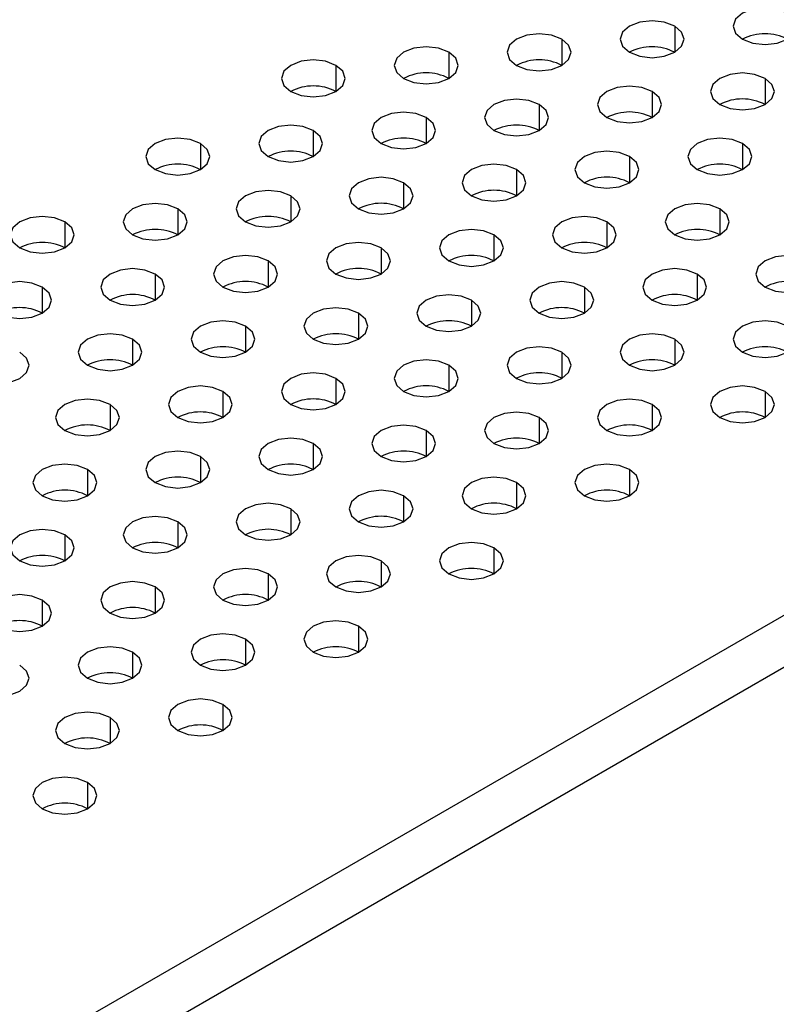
# Model space of a CAD drawing. Header units: millimetres. Extents: x 0 to 1118, y 0 to 864.
# Tile 355 of 438: x 982.79 to 985.15, y 687.99 to 691.08. Entities that reach past the tile are written whole.
import ezdxf

# ---------------------------------------------------------------- set-up
doc = ezdxf.new("R2010")
doc.units = ezdxf.units.MM

msp = doc.modelspace()

# ---------------------------------------------------------------- linework, layer by layer
at = {"color": 7, "linetype": 'Continuous', "lineweight": 25}
for p, q in [((1014.0395, 705.8734), (939.2276, 662.6854)), ((1014.1102, 705.7509), (939.2983, 662.5629))]:
    msp.add_line(p, q, dxfattribs=at)
at = {"color": 8, "linetype": 'Continuous', "lineweight": 25}
for p, q in [((984.836, 691.0556), (984.836, 690.974)), ((984.4825, 691.0148), (984.4825, 690.9331)), ((984.1289, 690.974), (984.1289, 690.8923)), ((983.7754, 690.9331), (983.7754, 690.8515)), ((985.1189, 690.8923), (985.1189, 690.8107)), ((984.7653, 690.8515), (984.7653, 690.7699)), ((984.4118, 690.8107), (984.4118, 690.729)), ((984.0582, 690.7699), (984.0582, 690.6882)), ((983.7047, 690.729), (983.7047, 690.6474)), ((983.3511, 690.6882), (983.3511, 690.6066)), ((985.0482, 690.6882), (985.0482, 690.6066)), ((984.6946, 690.6474), (984.6946, 690.5658)), ((984.341, 690.6066), (984.341, 690.5249)), ((983.9875, 690.5658), (983.9875, 690.4841)), ((983.6339, 690.5249), (983.6339, 690.4433)), ((983.2804, 690.4841), (983.2804, 690.4025)), ((984.9774, 690.4841), (984.9774, 690.4025)), ((982.9268, 690.4433), (982.9268, 690.3617)), ((984.6239, 690.4433), (984.6239, 690.3617)), ((984.2703, 690.4025), (984.2703, 690.3208)), ((983.9168, 690.3617), (983.9168, 690.28)), ((983.5632, 690.3208), (983.5632, 690.2392)), ((983.2097, 690.28), (983.2097, 690.1984)), ((984.9067, 690.28), (984.9067, 690.1984)), ((982.8561, 690.2392), (982.8561, 690.1575)), ((984.5532, 690.2392), (984.5532, 690.1575)), ((984.1996, 690.1984), (984.1996, 690.1167)), ((983.8461, 690.1575), (983.8461, 690.0759)), ((983.4925, 690.1167), (983.4925, 690.0351)), ((983.139, 690.0759), (983.139, 689.9943)), ((984.836, 690.0759), (984.836, 689.9943)), ((984.4825, 690.0351), (984.4825, 689.9534)), ((984.1289, 689.9943), (984.1289, 689.9126)), ((983.7754, 689.9534), (983.7754, 689.8718)), ((983.4218, 689.9126), (983.4218, 689.831)), ((985.1189, 689.9126), (985.1189, 689.831)), ((983.0683, 689.8718), (983.0683, 689.7902)), ((984.7653, 689.8718), (984.7653, 689.7902)), ((984.4118, 689.831), (984.4118, 689.7493)), ((984.0582, 689.7902), (984.0582, 689.7085)), ((983.7047, 689.7493), (983.7047, 689.6677)), ((983.3511, 689.7085), (983.3511, 689.6269)), ((982.9975, 689.6677), (982.9975, 689.5861)), ((984.6946, 689.6677), (984.6946, 689.5861)), ((984.341, 689.6269), (984.341, 689.5452)), ((983.9875, 689.5861), (983.9875, 689.5044)), ((983.6339, 689.5452), (983.6339, 689.4636)), ((983.2804, 689.5044), (983.2804, 689.4228)), ((982.9268, 689.4636), (982.9268, 689.382)), ((984.2703, 689.4228), (984.2703, 689.3411)), ((983.9168, 689.382), (983.9168, 689.3003)), ((983.5632, 689.3411), (983.5632, 689.2595)), ((983.2097, 689.3003), (983.2097, 689.2187)), ((982.8561, 689.2595), (982.8561, 689.1779)), ((983.8461, 689.1779), (983.8461, 689.0962)), ((983.4925, 689.137), (983.4925, 689.0554)), ((983.139, 689.0962), (983.139, 689.0146)), ((983.4218, 688.9329), (983.4218, 688.8513)), ((983.0683, 688.8921), (983.0683, 688.8105)), ((982.9975, 688.688), (982.9975, 688.6064))]:
    msp.add_line(p, q, dxfattribs=at)
at = {"color": 7, "linetype": 'Continuous', "lineweight": 25, "flags": 128}
for points in [[(985.1896, 691.0964), (985.1571, 691.1089), (985.1189, 691.1133), (985.0806, 691.1089), (985.0482, 691.0964), (985.0265, 691.0777), (985.0189, 691.0556), (985.0265, 691.0335), (985.0482, 691.0148)], [(985.0482, 691.0148), (985.0806, 691.0023), (985.1189, 690.9979), (985.1571, 691.0023), (985.1896, 691.0148), (985.2113, 691.0335), (985.2189, 691.0556), (985.2113, 691.0777), (985.1896, 691.0964)], [(984.836, 691.0556), (984.8036, 691.0681), (984.7653, 691.0725), (984.727, 691.0681), (984.6946, 691.0556), (984.6729, 691.0369), (984.6653, 691.0148), (984.6729, 690.9927), (984.6946, 690.974)], [(984.6946, 690.974), (984.727, 690.9614), (984.7653, 690.957), (984.8036, 690.9614), (984.836, 690.974), (984.8577, 690.9927), (984.8653, 691.0148), (984.8577, 691.0369), (984.836, 691.0556)], [(984.4825, 691.0148), (984.45, 691.0273), (984.4118, 691.0317), (984.3735, 691.0273), (984.341, 691.0148), (984.3194, 690.996), (984.3118, 690.974), (984.3194, 690.9519), (984.341, 690.9331)], [(984.341, 690.9331), (984.3735, 690.9206), (984.4118, 690.9162), (984.45, 690.9206), (984.4825, 690.9331), (984.5041, 690.9519), (984.5118, 690.974), (984.5041, 690.996), (984.4825, 691.0148)], [(984.1289, 690.974), (984.0965, 690.9865), (984.0582, 690.9909), (984.0199, 690.9865), (983.9875, 690.974), (983.9658, 690.9552), (983.9582, 690.9331), (983.9658, 690.911), (983.9875, 690.8923)], [(983.9875, 690.8923), (984.0199, 690.8798), (984.0582, 690.8754), (984.0965, 690.8798), (984.1289, 690.8923), (984.1506, 690.911), (984.1582, 690.9331), (984.1506, 690.9552), (984.1289, 690.974)], [(983.7754, 690.9331), (983.7429, 690.9457), (983.7047, 690.95), (983.6664, 690.9457), (983.6339, 690.9331), (983.6123, 690.9144), (983.6047, 690.8923), (983.6123, 690.8702), (983.6339, 690.8515)], [(983.6339, 690.8515), (983.6664, 690.839), (983.7047, 690.8346), (983.7429, 690.839), (983.7754, 690.8515), (983.797, 690.8702), (983.8047, 690.8923), (983.797, 690.9144), (983.7754, 690.9331)], [(985.1189, 690.8923), (985.0864, 690.9048), (985.0482, 690.9092), (985.0099, 690.9048), (984.9774, 690.8923), (984.9558, 690.8736), (984.9482, 690.8515), (984.9558, 690.8294), (984.9774, 690.8107)], [(984.9774, 690.8107), (985.0099, 690.7982), (985.0482, 690.7938), (985.0864, 690.7982), (985.1189, 690.8107), (985.1405, 690.8294), (985.1482, 690.8515), (985.1405, 690.8736), (985.1189, 690.8923)], [(984.7653, 690.8515), (984.7329, 690.864), (984.6946, 690.8684), (984.6563, 690.864), (984.6239, 690.8515), (984.6022, 690.8328), (984.5946, 690.8107), (984.6022, 690.7886), (984.6239, 690.7699)], [(984.6239, 690.7699), (984.6563, 690.7573), (984.6946, 690.7529), (984.7329, 690.7573), (984.7653, 690.7699), (984.787, 690.7886), (984.7946, 690.8107), (984.787, 690.8328), (984.7653, 690.8515)], [(984.4118, 690.8107), (984.3793, 690.8232), (984.341, 690.8276), (984.3028, 690.8232), (984.2703, 690.8107), (984.2487, 690.7919), (984.241, 690.7699), (984.2487, 690.7478), (984.2703, 690.729)], [(984.0582, 690.7699), (984.0258, 690.7824), (983.9875, 690.7868), (983.9492, 690.7824), (983.9168, 690.7699), (983.8951, 690.7511), (983.8875, 690.729), (983.8951, 690.7069), (983.9168, 690.6882)], [(984.2703, 690.729), (984.3028, 690.7165), (984.341, 690.7121), (984.3793, 690.7165), (984.4118, 690.729), (984.4334, 690.7478), (984.441, 690.7699), (984.4334, 690.7919), (984.4118, 690.8107)], [(983.9168, 690.6882), (983.9492, 690.6757), (983.9875, 690.6713), (984.0258, 690.6757), (984.0582, 690.6882), (984.0799, 690.7069), (984.0875, 690.729), (984.0799, 690.7511), (984.0582, 690.7699)], [(983.7047, 690.729), (983.6722, 690.7415), (983.6339, 690.7459), (983.5957, 690.7415), (983.5632, 690.729), (983.5416, 690.7103), (983.5339, 690.6882), (983.5416, 690.6661), (983.5632, 690.6474)], [(983.5632, 690.6474), (983.5957, 690.6349), (983.6339, 690.6305), (983.6722, 690.6349), (983.7047, 690.6474), (983.7263, 690.6661), (983.7339, 690.6882), (983.7263, 690.7103), (983.7047, 690.729)], [(983.3511, 690.6882), (983.3187, 690.7007), (983.2804, 690.7051), (983.2421, 690.7007), (983.2097, 690.6882), (983.188, 690.6695), (983.1804, 690.6474), (983.188, 690.6253), (983.2097, 690.6066)], [(985.0482, 690.6882), (985.0157, 690.7007), (984.9774, 690.7051), (984.9392, 690.7007), (984.9067, 690.6882), (984.8851, 690.6695), (984.8774, 690.6474), (984.8851, 690.6253), (984.9067, 690.6066)], [(983.2097, 690.6066), (983.2421, 690.5941), (983.2804, 690.5897), (983.3187, 690.5941), (983.3511, 690.6066), (983.3728, 690.6253), (983.3804, 690.6474), (983.3728, 690.6695), (983.3511, 690.6882)], [(984.6946, 690.6474), (984.6622, 690.6599), (984.6239, 690.6643), (984.5856, 690.6599), (984.5532, 690.6474), (984.5315, 690.6287), (984.5239, 690.6066), (984.5315, 690.5845), (984.5532, 690.5658)], [(984.9067, 690.6066), (984.9392, 690.5941), (984.9774, 690.5897), (985.0157, 690.5941), (985.0482, 690.6066), (985.0698, 690.6253), (985.0774, 690.6474), (985.0698, 690.6695), (985.0482, 690.6882)], [(984.5532, 690.5658), (984.5856, 690.5532), (984.6239, 690.5488), (984.6622, 690.5532), (984.6946, 690.5658), (984.7163, 690.5845), (984.7239, 690.6066), (984.7163, 690.6287), (984.6946, 690.6474)], [(984.341, 690.6066), (984.3086, 690.6191), (984.2703, 690.6235), (984.2321, 690.6191), (984.1996, 690.6066), (984.1779, 690.5878), (984.1703, 690.5658), (984.1779, 690.5437), (984.1996, 690.5249)], [(984.1996, 690.5249), (984.2321, 690.5124), (984.2703, 690.508), (984.3086, 690.5124), (984.341, 690.5249), (984.3627, 690.5437), (984.3703, 690.5658), (984.3627, 690.5878), (984.341, 690.6066)], [(983.9875, 690.5658), (983.9551, 690.5783), (983.9168, 690.5827), (983.8785, 690.5783), (983.8461, 690.5658), (983.8244, 690.547), (983.8168, 690.5249), (983.8244, 690.5028), (983.8461, 690.4841)], [(983.6339, 690.5249), (983.6015, 690.5374), (983.5632, 690.5418), (983.525, 690.5374), (983.4925, 690.5249), (983.4708, 690.5062), (983.4632, 690.4841), (983.4708, 690.462), (983.4925, 690.4433)], [(983.8461, 690.4841), (983.8785, 690.4716), (983.9168, 690.4672), (983.9551, 690.4716), (983.9875, 690.4841), (984.0092, 690.5028), (984.0168, 690.5249), (984.0092, 690.547), (983.9875, 690.5658)], [(983.4925, 690.4433), (983.525, 690.4308), (983.5632, 690.4264), (983.6015, 690.4308), (983.6339, 690.4433), (983.6556, 690.462), (983.6632, 690.4841), (983.6556, 690.5062), (983.6339, 690.5249)], [(983.2804, 690.4841), (983.2479, 690.4966), (983.2097, 690.501), (983.1714, 690.4966), (983.139, 690.4841), (983.1173, 690.4654), (983.1097, 690.4433), (983.1173, 690.4212), (983.139, 690.4025)], [(983.139, 690.4025), (983.1714, 690.39), (983.2097, 690.3856), (983.2479, 690.39), (983.2804, 690.4025), (983.3021, 690.4212), (983.3097, 690.4433), (983.3021, 690.4654), (983.2804, 690.4841)], [(984.9774, 690.4841), (984.945, 690.4966), (984.9067, 690.501), (984.8685, 690.4966), (984.836, 690.4841), (984.8143, 690.4654), (984.8067, 690.4433), (984.8143, 690.4212), (984.836, 690.4025)], [(984.836, 690.4025), (984.8685, 690.39), (984.9067, 690.3856), (984.945, 690.39), (984.9774, 690.4025), (984.9991, 690.4212), (985.0067, 690.4433), (984.9991, 690.4654), (984.9774, 690.4841)], [(982.9268, 690.4433), (982.8944, 690.4558), (982.8561, 690.4602), (982.8179, 690.4558), (982.7854, 690.4433), (982.7637, 690.4246), (982.7561, 690.4025), (982.7637, 690.3804), (982.7854, 690.3617)], [(984.6239, 690.4433), (984.5914, 690.4558), (984.5532, 690.4602), (984.5149, 690.4558), (984.4825, 690.4433), (984.4608, 690.4246), (984.4532, 690.4025), (984.4608, 690.3804), (984.4825, 690.3617)], [(982.7854, 690.3617), (982.8179, 690.3491), (982.8561, 690.3447), (982.8944, 690.3491), (982.9268, 690.3617), (982.9485, 690.3804), (982.9561, 690.4025), (982.9485, 690.4246), (982.9268, 690.4433)], [(984.2703, 690.4025), (984.2379, 690.415), (984.1996, 690.4194), (984.1614, 690.415), (984.1289, 690.4025), (984.1072, 690.3837), (984.0996, 690.3617), (984.1072, 690.3396), (984.1289, 690.3208)], [(984.4825, 690.3617), (984.5149, 690.3491), (984.5532, 690.3447), (984.5914, 690.3491), (984.6239, 690.3617), (984.6456, 690.3804), (984.6532, 690.4025), (984.6456, 690.4246), (984.6239, 690.4433)], [(984.1289, 690.3208), (984.1614, 690.3083), (984.1996, 690.3039), (984.2379, 690.3083), (984.2703, 690.3208), (984.292, 690.3396), (984.2996, 690.3617), (984.292, 690.3837), (984.2703, 690.4025)], [(983.9168, 690.3617), (983.8843, 690.3742), (983.8461, 690.3786), (983.8078, 690.3742), (983.7754, 690.3617), (983.7537, 690.3429), (983.7461, 690.3208), (983.7537, 690.2987), (983.7754, 690.28)], [(983.7754, 690.28), (983.8078, 690.2675), (983.8461, 690.2631), (983.8843, 690.2675), (983.9168, 690.28), (983.9385, 690.2987), (983.9461, 690.3208), (983.9385, 690.3429), (983.9168, 690.3617)], [(983.5632, 690.3208), (983.5308, 690.3333), (983.4925, 690.3377), (983.4543, 690.3333), (983.4218, 690.3208), (983.4001, 690.3021), (983.3925, 690.28), (983.4001, 690.2579), (983.4218, 690.2392)], [(985.2603, 690.3208), (985.2278, 690.3333), (985.1896, 690.3377), (985.1513, 690.3333), (985.1189, 690.3208), (985.0972, 690.3021), (985.0896, 690.28), (985.0972, 690.2579), (985.1189, 690.2392)], [(983.2097, 690.28), (983.1772, 690.2925), (983.139, 690.2969), (983.1007, 690.2925), (983.0683, 690.28), (983.0466, 690.2613), (983.039, 690.2392), (983.0466, 690.2171), (983.0683, 690.1984)], [(983.4218, 690.2392), (983.4543, 690.2267), (983.4925, 690.2223), (983.5308, 690.2267), (983.5632, 690.2392), (983.5849, 690.2579), (983.5925, 690.28), (983.5849, 690.3021), (983.5632, 690.3208)], [(984.9067, 690.28), (984.8743, 690.2925), (984.836, 690.2969), (984.7978, 690.2925), (984.7653, 690.28), (984.7436, 690.2613), (984.736, 690.2392), (984.7436, 690.2171), (984.7653, 690.1984)], [(985.1189, 690.2392), (985.1513, 690.2267), (985.1896, 690.2223), (985.2278, 690.2267), (985.2603, 690.2392), (985.282, 690.2579), (985.2896, 690.28), (985.282, 690.3021), (985.2603, 690.3208)], [(983.0683, 690.1984), (983.1007, 690.1859), (983.139, 690.1815), (983.1772, 690.1859), (983.2097, 690.1984), (983.2314, 690.2171), (983.239, 690.2392), (983.2314, 690.2613), (983.2097, 690.28)], [(984.7653, 690.1984), (984.7978, 690.1859), (984.836, 690.1815), (984.8743, 690.1859), (984.9067, 690.1984), (984.9284, 690.2171), (984.936, 690.2392), (984.9284, 690.2613), (984.9067, 690.28)], [(982.8561, 690.2392), (982.8237, 690.2517), (982.7854, 690.2561), (982.7471, 690.2517), (982.7147, 690.2392), (982.693, 690.2205), (982.6854, 690.1984), (982.693, 690.1763), (982.7147, 690.1575)], [(982.7147, 690.1575), (982.7471, 690.145), (982.7854, 690.1406), (982.8237, 690.145), (982.8561, 690.1575), (982.8778, 690.1763), (982.8854, 690.1984), (982.8778, 690.2205), (982.8561, 690.2392)], [(984.5532, 690.2392), (984.5207, 690.2517), (984.4825, 690.2561), (984.4442, 690.2517), (984.4118, 690.2392), (984.3901, 690.2205), (984.3825, 690.1984), (984.3901, 690.1763), (984.4118, 690.1575)], [(984.4118, 690.1575), (984.4442, 690.145), (984.4825, 690.1406), (984.5207, 690.145), (984.5532, 690.1575), (984.5749, 690.1763), (984.5825, 690.1984), (984.5749, 690.2205), (984.5532, 690.2392)], [(984.1996, 690.1984), (984.1672, 690.2109), (984.1289, 690.2153), (984.0906, 690.2109), (984.0582, 690.1984), (984.0365, 690.1796), (984.0289, 690.1575), (984.0365, 690.1355), (984.0582, 690.1167)], [(983.8461, 690.1575), (983.8136, 690.1701), (983.7754, 690.1745), (983.7371, 690.1701), (983.7047, 690.1575), (983.683, 690.1388), (983.6754, 690.1167), (983.683, 690.0946), (983.7047, 690.0759)], [(984.0582, 690.1167), (984.0906, 690.1042), (984.1289, 690.0998), (984.1672, 690.1042), (984.1996, 690.1167), (984.2213, 690.1355), (984.2289, 690.1575), (984.2213, 690.1796), (984.1996, 690.1984)], [(983.7047, 690.0759), (983.7371, 690.0634), (983.7754, 690.059), (983.8136, 690.0634), (983.8461, 690.0759), (983.8678, 690.0946), (983.8754, 690.1167), (983.8678, 690.1388), (983.8461, 690.1575)], [(983.4925, 690.1167), (983.4601, 690.1292), (983.4218, 690.1336), (983.3835, 690.1292), (983.3511, 690.1167), (983.3294, 690.098), (983.3218, 690.0759), (983.3294, 690.0538), (983.3511, 690.0351)], [(983.3511, 690.0351), (983.3835, 690.0226), (983.4218, 690.0182), (983.4601, 690.0226), (983.4925, 690.0351), (983.5142, 690.0538), (983.5218, 690.0759), (983.5142, 690.098), (983.4925, 690.1167)], [(985.1896, 690.1167), (985.1571, 690.1292), (985.1189, 690.1336), (985.0806, 690.1292), (985.0482, 690.1167), (985.0265, 690.098), (985.0189, 690.0759), (985.0265, 690.0538), (985.0482, 690.0351)], [(985.0482, 690.0351), (985.0806, 690.0226), (985.1189, 690.0182), (985.1571, 690.0226), (985.1896, 690.0351), (985.2113, 690.0538), (985.2189, 690.0759), (985.2113, 690.098), (985.1896, 690.1167)], [(983.139, 690.0759), (983.1065, 690.0884), (983.0683, 690.0928), (983.03, 690.0884), (982.9975, 690.0759), (982.9759, 690.0572), (982.9683, 690.0351), (982.9759, 690.013), (982.9975, 689.9943)], [(984.836, 690.0759), (984.8036, 690.0884), (984.7653, 690.0928), (984.727, 690.0884), (984.6946, 690.0759), (984.6729, 690.0572), (984.6653, 690.0351), (984.6729, 690.013), (984.6946, 689.9943)], [(982.9975, 689.9943), (983.03, 689.9818), (983.0683, 689.9774), (983.1065, 689.9818), (983.139, 689.9943), (983.1606, 690.013), (983.1683, 690.0351), (983.1606, 690.0572), (983.139, 690.0759)], [(984.4825, 690.0351), (984.45, 690.0476), (984.4118, 690.052), (984.3735, 690.0476), (984.341, 690.0351), (984.3194, 690.0164), (984.3118, 689.9943), (984.3194, 689.9722), (984.341, 689.9534)], [(984.6946, 689.9943), (984.727, 689.9818), (984.7653, 689.9774), (984.8036, 689.9818), (984.836, 689.9943), (984.8577, 690.013), (984.8653, 690.0351), (984.8577, 690.0572), (984.836, 690.0759)], [(982.644, 689.9534), (982.6764, 689.9409), (982.7147, 689.9365), (982.753, 689.9409), (982.7854, 689.9534), (982.8071, 689.9722), (982.8147, 689.9943), (982.8071, 690.0164), (982.7854, 690.0351)], [(984.341, 689.9534), (984.3735, 689.9409), (984.4118, 689.9365), (984.45, 689.9409), (984.4825, 689.9534), (984.5041, 689.9722), (984.5118, 689.9943), (984.5041, 690.0164), (984.4825, 690.0351)], [(984.1289, 689.9943), (984.0965, 690.0068), (984.0582, 690.0112), (984.0199, 690.0068), (983.9875, 689.9943), (983.9658, 689.9755), (983.9582, 689.9534), (983.9658, 689.9314), (983.9875, 689.9126)], [(983.9875, 689.9126), (984.0199, 689.9001), (984.0582, 689.8957), (984.0965, 689.9001), (984.1289, 689.9126), (984.1506, 689.9314), (984.1582, 689.9534), (984.1506, 689.9755), (984.1289, 689.9943)], [(983.7754, 689.9534), (983.7429, 689.966), (983.7047, 689.9704), (983.6664, 689.966), (983.6339, 689.9534), (983.6123, 689.9347), (983.6047, 689.9126), (983.6123, 689.8905), (983.6339, 689.8718)], [(983.4218, 689.9126), (983.3894, 689.9251), (983.3511, 689.9295), (983.3128, 689.9251), (983.2804, 689.9126), (983.2587, 689.8939), (983.2511, 689.8718), (983.2587, 689.8497), (983.2804, 689.831)], [(983.6339, 689.8718), (983.6664, 689.8593), (983.7047, 689.8549), (983.7429, 689.8593), (983.7754, 689.8718), (983.797, 689.8905), (983.8047, 689.9126), (983.797, 689.9347), (983.7754, 689.9534)], [(985.1189, 689.9126), (985.0864, 689.9251), (985.0482, 689.9295), (985.0099, 689.9251), (984.9774, 689.9126), (984.9558, 689.8939), (984.9482, 689.8718), (984.9558, 689.8497), (984.9774, 689.831)], [(983.2804, 689.831), (983.3128, 689.8185), (983.3511, 689.8141), (983.3894, 689.8185), (983.4218, 689.831), (983.4435, 689.8497), (983.4511, 689.8718), (983.4435, 689.8939), (983.4218, 689.9126)], [(984.9774, 689.831), (985.0099, 689.8185), (985.0482, 689.8141), (985.0864, 689.8185), (985.1189, 689.831), (985.1405, 689.8497), (985.1482, 689.8718), (985.1405, 689.8939), (985.1189, 689.9126)], [(983.0683, 689.8718), (983.0358, 689.8843), (982.9975, 689.8887), (982.9593, 689.8843), (982.9268, 689.8718), (982.9052, 689.8531), (982.8975, 689.831), (982.9052, 689.8089), (982.9268, 689.7902)], [(982.9268, 689.7902), (982.9593, 689.7777), (982.9975, 689.7733), (983.0358, 689.7777), (983.0683, 689.7902), (983.0899, 689.8089), (983.0975, 689.831), (983.0899, 689.8531), (983.0683, 689.8718)], [(984.7653, 689.8718), (984.7329, 689.8843), (984.6946, 689.8887), (984.6563, 689.8843), (984.6239, 689.8718), (984.6022, 689.8531), (984.5946, 689.831), (984.6022, 689.8089), (984.6239, 689.7902)], [(984.6239, 689.7902), (984.6563, 689.7777), (984.6946, 689.7733), (984.7329, 689.7777), (984.7653, 689.7902), (984.787, 689.8089), (984.7946, 689.831), (984.787, 689.8531), (984.7653, 689.8718)], [(984.4118, 689.831), (984.3793, 689.8435), (984.341, 689.8479), (984.3028, 689.8435), (984.2703, 689.831), (984.2487, 689.8123), (984.241, 689.7902), (984.2487, 689.7681), (984.2703, 689.7493)], [(984.2703, 689.7493), (984.3028, 689.7368), (984.341, 689.7324), (984.3793, 689.7368), (984.4118, 689.7493), (984.4334, 689.7681), (984.441, 689.7902), (984.4334, 689.8123), (984.4118, 689.831)], [(984.0582, 689.7902), (984.0258, 689.8027), (983.9875, 689.8071), (983.9492, 689.8027), (983.9168, 689.7902), (983.8951, 689.7714), (983.8875, 689.7493), (983.8951, 689.7273), (983.9168, 689.7085)], [(983.9168, 689.7085), (983.9492, 689.696), (983.9875, 689.6916), (984.0258, 689.696), (984.0582, 689.7085), (984.0799, 689.7273), (984.0875, 689.7493), (984.0799, 689.7714), (984.0582, 689.7902)], [(983.7047, 689.7493), (983.6722, 689.7619), (983.6339, 689.7663), (983.5957, 689.7619), (983.5632, 689.7493), (983.5416, 689.7306), (983.5339, 689.7085), (983.5416, 689.6864), (983.5632, 689.6677)], [(983.5632, 689.6677), (983.5957, 689.6552), (983.6339, 689.6508), (983.6722, 689.6552), (983.7047, 689.6677), (983.7263, 689.6864), (983.7339, 689.7085), (983.7263, 689.7306), (983.7047, 689.7493)], [(983.3511, 689.7085), (983.3187, 689.721), (983.2804, 689.7254), (983.2421, 689.721), (983.2097, 689.7085), (983.188, 689.6898), (983.1804, 689.6677), (983.188, 689.6456), (983.2097, 689.6269)], [(983.2097, 689.6269), (983.2421, 689.6144), (983.2804, 689.61), (983.3187, 689.6144), (983.3511, 689.6269), (983.3728, 689.6456), (983.3804, 689.6677), (983.3728, 689.6898), (983.3511, 689.7085)], [(982.9975, 689.6677), (982.9651, 689.6802), (982.9268, 689.6846), (982.8886, 689.6802), (982.8561, 689.6677), (982.8344, 689.649), (982.8268, 689.6269), (982.8344, 689.6048), (982.8561, 689.5861)], [(984.6946, 689.6677), (984.6622, 689.6802), (984.6239, 689.6846), (984.5856, 689.6802), (984.5532, 689.6677), (984.5315, 689.649), (984.5239, 689.6269), (984.5315, 689.6048), (984.5532, 689.5861)], [(982.8561, 689.5861), (982.8886, 689.5735), (982.9268, 689.5692), (982.9651, 689.5735), (982.9975, 689.5861), (983.0192, 689.6048), (983.0268, 689.6269), (983.0192, 689.649), (982.9975, 689.6677)], [(984.5532, 689.5861), (984.5856, 689.5735), (984.6239, 689.5692), (984.6622, 689.5735), (984.6946, 689.5861), (984.7163, 689.6048), (984.7239, 689.6269), (984.7163, 689.649), (984.6946, 689.6677)], [(984.341, 689.6269), (984.3086, 689.6394), (984.2703, 689.6438), (984.2321, 689.6394), (984.1996, 689.6269), (984.1779, 689.6082), (984.1703, 689.5861), (984.1779, 689.564), (984.1996, 689.5452)], [(984.1996, 689.5452), (984.2321, 689.5327), (984.2703, 689.5283), (984.3086, 689.5327), (984.341, 689.5452), (984.3627, 689.564), (984.3703, 689.5861), (984.3627, 689.6082), (984.341, 689.6269)], [(983.9875, 689.5861), (983.9551, 689.5986), (983.9168, 689.603), (983.8785, 689.5986), (983.8461, 689.5861), (983.8244, 689.5673), (983.8168, 689.5452), (983.8244, 689.5232), (983.8461, 689.5044)], [(983.8461, 689.5044), (983.8785, 689.4919), (983.9168, 689.4875), (983.9551, 689.4919), (983.9875, 689.5044), (984.0092, 689.5232), (984.0168, 689.5452), (984.0092, 689.5673), (983.9875, 689.5861)], [(983.6339, 689.5452), (983.6015, 689.5578), (983.5632, 689.5622), (983.525, 689.5578), (983.4925, 689.5452), (983.4708, 689.5265), (983.4632, 689.5044), (983.4708, 689.4823), (983.4925, 689.4636)], [(983.4925, 689.4636), (983.525, 689.4511), (983.5632, 689.4467), (983.6015, 689.4511), (983.6339, 689.4636), (983.6556, 689.4823), (983.6632, 689.5044), (983.6556, 689.5265), (983.6339, 689.5452)], [(983.2804, 689.5044), (983.2479, 689.5169), (983.2097, 689.5213), (983.1714, 689.5169), (983.139, 689.5044), (983.1173, 689.4857), (983.1097, 689.4636), (983.1173, 689.4415), (983.139, 689.4228)], [(983.139, 689.4228), (983.1714, 689.4103), (983.2097, 689.4059), (983.2479, 689.4103), (983.2804, 689.4228), (983.3021, 689.4415), (983.3097, 689.4636), (983.3021, 689.4857), (983.2804, 689.5044)], [(982.9268, 689.4636), (982.8944, 689.4761), (982.8561, 689.4805), (982.8179, 689.4761), (982.7854, 689.4636), (982.7637, 689.4449), (982.7561, 689.4228), (982.7637, 689.4007), (982.7854, 689.382)], [(982.7854, 689.382), (982.8179, 689.3694), (982.8561, 689.3651), (982.8944, 689.3694), (982.9268, 689.382), (982.9485, 689.4007), (982.9561, 689.4228), (982.9485, 689.4449), (982.9268, 689.4636)], [(984.2703, 689.4228), (984.2379, 689.4353), (984.1996, 689.4397), (984.1614, 689.4353), (984.1289, 689.4228), (984.1072, 689.4041), (984.0996, 689.382), (984.1072, 689.3599), (984.1289, 689.3411)], [(984.1289, 689.3411), (984.1614, 689.3286), (984.1996, 689.3242), (984.2379, 689.3286), (984.2703, 689.3411), (984.292, 689.3599), (984.2996, 689.382), (984.292, 689.4041), (984.2703, 689.4228)], [(983.9168, 689.382), (983.8843, 689.3945), (983.8461, 689.3989), (983.8078, 689.3945), (983.7754, 689.382), (983.7537, 689.3632), (983.7461, 689.3411), (983.7537, 689.319), (983.7754, 689.3003)], [(983.7754, 689.3003), (983.8078, 689.2878), (983.8461, 689.2834), (983.8843, 689.2878), (983.9168, 689.3003), (983.9385, 689.319), (983.9461, 689.3411), (983.9385, 689.3632), (983.9168, 689.382)], [(983.5632, 689.3411), (983.5308, 689.3537), (983.4925, 689.358), (983.4543, 689.3537), (983.4218, 689.3411), (983.4001, 689.3224), (983.3925, 689.3003), (983.4001, 689.2782), (983.4218, 689.2595)], [(983.4218, 689.2595), (983.4543, 689.247), (983.4925, 689.2426), (983.5308, 689.247), (983.5632, 689.2595), (983.5849, 689.2782), (983.5925, 689.3003), (983.5849, 689.3224), (983.5632, 689.3411)], [(983.2097, 689.3003), (983.1772, 689.3128), (983.139, 689.3172), (983.1007, 689.3128), (983.0683, 689.3003), (983.0466, 689.2816), (983.039, 689.2595), (983.0466, 689.2374), (983.0683, 689.2187)], [(982.8561, 689.2595), (982.8237, 689.272), (982.7854, 689.2764), (982.7471, 689.272), (982.7147, 689.2595), (982.693, 689.2408), (982.6854, 689.2187), (982.693, 689.1966), (982.7147, 689.1779)], [(983.0683, 689.2187), (983.1007, 689.2062), (983.139, 689.2018), (983.1772, 689.2062), (983.2097, 689.2187), (983.2314, 689.2374), (983.239, 689.2595), (983.2314, 689.2816), (983.2097, 689.3003)], [(982.7147, 689.1779), (982.7471, 689.1653), (982.7854, 689.161), (982.8237, 689.1653), (982.8561, 689.1779), (982.8778, 689.1966), (982.8854, 689.2187), (982.8778, 689.2408), (982.8561, 689.2595)], [(983.8461, 689.1779), (983.8136, 689.1904), (983.7754, 689.1948), (983.7371, 689.1904), (983.7047, 689.1779), (983.683, 689.1591), (983.6754, 689.137), (983.683, 689.1149), (983.7047, 689.0962)], [(983.4925, 689.137), (983.4601, 689.1496), (983.4218, 689.1539), (983.3835, 689.1496), (983.3511, 689.137), (983.3294, 689.1183), (983.3218, 689.0962), (983.3294, 689.0741), (983.3511, 689.0554)], [(983.7047, 689.0962), (983.7371, 689.0837), (983.7754, 689.0793), (983.8136, 689.0837), (983.8461, 689.0962), (983.8678, 689.1149), (983.8754, 689.137), (983.8678, 689.1591), (983.8461, 689.1779)], [(983.3511, 689.0554), (983.3835, 689.0429), (983.4218, 689.0385), (983.4601, 689.0429), (983.4925, 689.0554), (983.5142, 689.0741), (983.5218, 689.0962), (983.5142, 689.1183), (983.4925, 689.137)], [(983.139, 689.0962), (983.1065, 689.1087), (983.0683, 689.1131), (983.03, 689.1087), (982.9975, 689.0962), (982.9759, 689.0775), (982.9683, 689.0554), (982.9759, 689.0333), (982.9975, 689.0146)], [(982.9975, 689.0146), (983.03, 689.0021), (983.0683, 688.9977), (983.1065, 689.0021), (983.139, 689.0146), (983.1606, 689.0333), (983.1683, 689.0554), (983.1606, 689.0775), (983.139, 689.0962)], [(982.644, 688.9738), (982.6764, 688.9612), (982.7147, 688.9568), (982.753, 688.9612), (982.7854, 688.9738), (982.8071, 688.9925), (982.8147, 689.0146), (982.8071, 689.0367), (982.7854, 689.0554)], [(983.4218, 688.9329), (983.3894, 688.9455), (983.3511, 688.9498), (983.3128, 688.9455), (983.2804, 688.9329), (983.2587, 688.9142), (983.2511, 688.8921), (983.2587, 688.87), (983.2804, 688.8513)], [(983.0683, 688.8921), (983.0358, 688.9046), (982.9975, 688.909), (982.9593, 688.9046), (982.9268, 688.8921), (982.9052, 688.8734), (982.8975, 688.8513), (982.9052, 688.8292), (982.9268, 688.8105)], [(983.2804, 688.8513), (983.3128, 688.8388), (983.3511, 688.8344), (983.3894, 688.8388), (983.4218, 688.8513), (983.4435, 688.87), (983.4511, 688.8921), (983.4435, 688.9142), (983.4218, 688.9329)], [(982.9268, 688.8105), (982.9593, 688.798), (982.9975, 688.7936), (983.0358, 688.798), (983.0683, 688.8105), (983.0899, 688.8292), (983.0975, 688.8513), (983.0899, 688.8734), (983.0683, 688.8921)], [(982.9975, 688.688), (982.9651, 688.7005), (982.9268, 688.7049), (982.8886, 688.7005), (982.8561, 688.688), (982.8344, 688.6693), (982.8268, 688.6472), (982.8344, 688.6251), (982.8561, 688.6064)], [(982.8561, 688.6064), (982.8886, 688.5939), (982.9268, 688.5895), (982.9651, 688.5939), (982.9975, 688.6064), (983.0192, 688.6251), (983.0268, 688.6472), (983.0192, 688.6693), (982.9975, 688.688)]]:
    msp.add_lwpolyline(points, dxfattribs=at)
at = {"color": 7, "linetype": 'Continuous', "lineweight": 25}
for centre in [(985.1189, 690.8783), (984.7653, 690.8375), (984.4118, 690.7966), (984.0582, 690.7558), (983.7047, 690.715), (985.0482, 690.6742), (984.6946, 690.6334), (984.341, 690.5925), (983.9875, 690.5517), (983.6339, 690.5109), (983.2804, 690.4701), (984.9774, 690.4701), (984.6239, 690.4293), (984.2703, 690.3884), (983.9168, 690.3476), (983.5632, 690.3068), (983.2097, 690.266), (984.9067, 690.266), (982.8561, 690.2252), (984.5532, 690.2252), (984.1996, 690.1843), (983.8461, 690.1435), (983.4925, 690.1027), (985.1896, 690.1027), (983.139, 690.0619), (984.836, 690.0619), (982.7854, 690.0211), (984.4825, 690.0211), (984.1289, 689.9802), (983.7754, 689.9394), (983.4218, 689.8986), (985.1189, 689.8986), (983.0683, 689.8578), (984.7653, 689.8578), (984.4118, 689.817), (984.0582, 689.7761), (983.7047, 689.7353), (983.3511, 689.6945), (985.0482, 689.6945), (982.9975, 689.6537), (984.6946, 689.6537), (984.341, 689.6129), (983.9875, 689.572), (983.6339, 689.5312), (983.2804, 689.4904), (982.9268, 689.4496), (984.6239, 689.4496), (984.2703, 689.4088), (983.9168, 689.3679), (983.5632, 689.3271), (983.2097, 689.2863), (982.8561, 689.2455), (984.1996, 689.2047), (983.8461, 689.1638), (983.4925, 689.123), (983.139, 689.0822), (982.7854, 689.0414), (983.7754, 688.9597), (983.4218, 688.9189), (983.0683, 688.8781), (983.3511, 688.7148), (982.9975, 688.674), (982.9268, 688.4699)]:
    msp.add_arc(centre, 0.1537, 62.61, 117.3846, dxfattribs=at)

doc.saveas('drawing.dxf')
